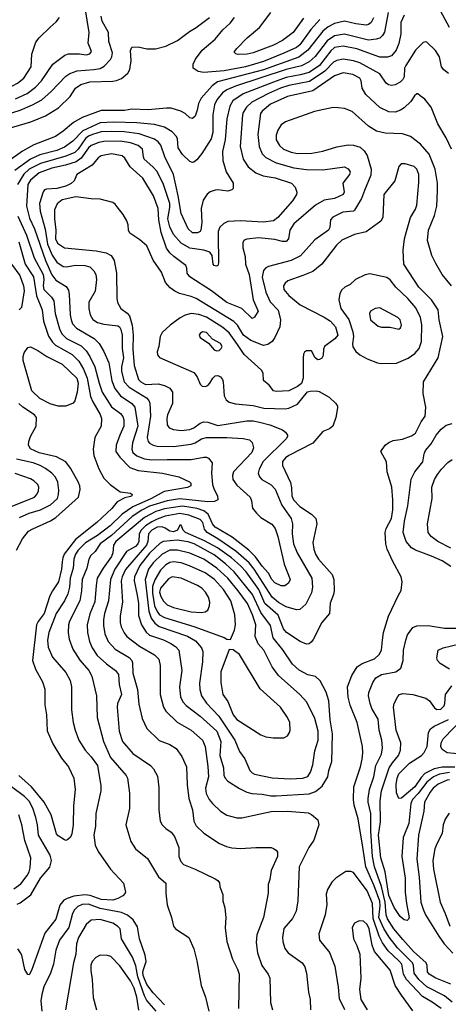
# Model space of a CAD drawing. Extents: x 997026 to 1115308, y 536381 to 619039.
# Tile 424 of 484: x 1085761 to 1089145, y 554958 to 562737. Entities that reach past the tile are written whole.
import ezdxf

# ---------------------------------------------------------------- set-up
doc = ezdxf.new("R2010")
doc.units = 0

msp = doc.modelspace()

# ---------------------------------------------------------------- linework, layer by layer
at = {"layer": '0CON20XD'}
for points in [[(1085727.1, 562112.9), (1085820.5, 562155), (1085884.8, 562205.2), (1085932.1, 562255), (1086023, 562387), (1086116.7, 562456.7), (1086145, 562468), (1086232.3, 562467.7), (1086285, 562458.6), (1086315, 562468), (1086328, 562485), (1086302.3, 562552.3), (1086308.9, 562635), (1086263.6, 562915)], [(1089155, 562675.7), (1089067.3, 562835)], [(1085495, 561938.4), (1085765, 562022.3), (1085862.2, 562065), (1085934.5, 562105), (1086009.9, 562170.1), (1086125, 562291.2), (1086157.3, 562312.7), (1086215.6, 562334.4), (1086345, 562342.7), (1086395, 562351.9), (1086428.8, 562371.2), (1086477.9, 562422.1), (1086489.7, 562445), (1086492.6, 562475), (1086464.2, 562565), (1086460.8, 562635), (1086411.9, 562725), (1086405.3, 562765)], [(1088670, 562795), (1088640, 562640), (1088625, 562611.5), (1088605, 562592.5), (1088575, 562582.2), (1088515, 562576.7), (1088325, 562623.5), (1088245, 562610.6), (1088188.9, 562571.1), (1088092.8, 562447.2), (1088046.7, 562405), (1087986.2, 562373.8), (1087865, 562343), (1087465, 562212.8), (1087397.2, 562182.8), (1087361.4, 562158.6), (1087316.7, 562105), (1087298, 562065), (1087286.6, 561985), (1087284.7, 561845), (1087271.8, 561795), (1087199.2, 561680.9), (1087159.5, 561630.5), (1087135, 561611.4), (1087125, 561608.6), (1087105, 561615.7), (1087045, 561673.1), (1087012.5, 561725), (1087007.5, 561795), (1086998.5, 561815), (1086965, 561850.9), (1086905, 561887.5), (1086825, 561910.3), (1086685, 561923.5), (1086505, 561928.3), (1086395, 561921.3), (1086259.6, 561860.4), (1086181.5, 561778.5), (1086115, 561729), (1086054.4, 561705), (1085921.1, 561668.9), (1085845, 561634.4), (1085723.5, 561546.5)], [(1088795, 562774.3), (1088770, 562715), (1088770.7, 562625), (1088755, 562548.8), (1088732.3, 562497.7), (1088695, 562452.5), (1088665, 562440), (1088605, 562440.8), (1088421.7, 562508.3), (1088315, 562527.9), (1088245, 562516.9), (1088217.9, 562492.1), (1088128.8, 562375), (1088045, 562321.1), (1087975, 562300.5), (1087865, 562279.2), (1087765, 562244.5), (1087525, 562151), (1087443.8, 562096.2), (1087418.7, 562055), (1087395.3, 561955), (1087382.9, 561787.1), (1087363.2, 561695), (1087363.8, 561625), (1087391.9, 561535), (1087447.1, 561445), (1087446.1, 561403.9), (1087436.1, 561393.9), (1087405, 561382), (1087325, 561394), (1087305, 561391.4), (1087265, 561377.5), (1087240.9, 561359.1), (1087209.8, 561310.2), (1087192.5, 561245), (1087198.1, 561135), (1087192, 561075), (1087185, 561063.8), (1087165.6, 561054.4), (1087125, 561054.5), (1087091.8, 561085), (1087035, 561206.2), (1087011.9, 561345), (1086974.1, 561515), (1086907.2, 561655), (1086875.5, 561745.5), (1086855, 561773.1), (1086825, 561794), (1086704.5, 561834.5), (1086585, 561852.2), (1086485.5, 561854.5), (1086405, 561850.2), (1086335, 561830.7), (1086305, 561817.3), (1086281.7, 561798.3), (1086222.6, 561715), (1086195, 561687.6), (1086125, 561658.3), (1085925, 561601.2), (1085835.9, 561555), (1085793.7, 561516.3), (1085742.8, 561435)], [(1088002, 562748), (1087920, 562635), (1087835, 562573.5), (1087765, 562536.8), (1087605, 562476.7), (1087557.5, 562465), (1087485, 562461.4), (1087466.4, 562466.4), (1087457, 562477), (1087456.7, 562485), (1087475, 562510), (1087557.5, 562595), (1087654, 562675), (1087743, 562793)], [(1085061.1, 562751.1), (1085125.3, 562705.3), (1085147.2, 562677.2), (1085185, 562600), (1085214.5, 562555), (1085391.5, 562355), (1085431.2, 562245), (1085445, 562221.4), (1085475, 562197.3), (1085535, 562184.1), (1085565, 562182.8), (1085643.7, 562196.3), (1085705, 562215.3), (1085743.3, 562235), (1085792.7, 562275), (1085850.4, 562365), (1085857.3, 562465), (1085889.1, 562560.9), (1085914.7, 562595.2), (1086001.3, 562678.7), (1086049.8, 562720.2), (1086074.4, 562755)], [(1085625, 561864.5), (1085850.2, 561929.8), (1085965, 561976.9), (1086068.3, 562041.7), (1086158.3, 562131.7), (1086200.5, 562195), (1086244.2, 562225), (1086315, 562246.2), (1086495, 562251.9), (1086525, 562255.7), (1086565, 562271.4), (1086614, 562315), (1086630.8, 562345), (1086640, 562415), (1086636.7, 562495), (1086645, 562520), (1086695, 562523.8), (1086765, 562507.1), (1086833, 562507), (1086915, 562528.9), (1087006, 562574), (1087101.4, 562645), (1087152.9, 562675), (1087259.4, 562755)], [(1088555, 562750.8), (1088535, 562714.5), (1088515, 562698.5), (1088495, 562693.9), (1088415, 562704.1), (1088325, 562725.2), (1088245, 562708.4), (1088195, 562680), (1088154.6, 562645.4), (1088035, 562497.5), (1087965, 562440.8), (1087685, 562341.6), (1087323.8, 562246.2), (1087281.3, 562215), (1087192.5, 562117.5), (1087171.6, 562075), (1087161.7, 562021.7), (1087145.3, 561974.7), (1087125, 561957.1), (1087105, 561962.9), (1087066.1, 561996.1), (1087033.3, 562015), (1086957.4, 562037.4), (1086919.1, 562039.1), (1086774.6, 562025.4), (1086645, 562029.5), (1086589.4, 562020.6), (1086405, 562019.1), (1086254, 561965), (1086184.6, 561925.4), (1086105, 561857.1), (1086044.2, 561815), (1085872.4, 561747.6), (1085781.9, 561698.1), (1085663.5, 561615)], [(1088130.7, 562739.3), (1088060.1, 562659.9), (1087971.7, 562538.3), (1087945, 562518.6), (1087847.3, 562472.7), (1087685, 562406.2), (1087544.8, 562364.8), (1087375, 562332.5), (1087215, 562319.6), (1087168.9, 562328.9), (1087130, 562355), (1087129.2, 562385), (1087149.4, 562425), (1087202.3, 562497.7), (1087305, 562582.2), (1087365, 562657.3), (1087421.5, 562708.5), (1087456.8, 562755)], [(1089145, 562312.9), (1089110.1, 562340.1), (1089091.5, 562365), (1089075.5, 562445), (1089044.7, 562494.7), (1088975, 562558.6), (1088965, 562562.9), (1088945, 562556.9), (1088885, 562496.9), (1088808.4, 562375), (1088800, 562355), (1088796, 562285), (1088786.2, 562265), (1088765.2, 562244.8), (1088725, 562223.3), (1088695, 562216.7), (1088671.8, 562221.8), (1088655, 562236.5), (1088605, 562308.4), (1088446.2, 562396.2), (1088395, 562413.4), (1088315, 562424.3), (1088265, 562414.8), (1088237.2, 562402.8), (1088169.5, 562330.5), (1088050.2, 562249.8), (1087885, 562216.2), (1087819.5, 562195), (1087726.2, 562155), (1087594.8, 562085.2), (1087551.1, 562045), (1087525.3, 562005), (1087520.3, 561985), (1087500.4, 561735), (1087524.6, 561635), (1087565.3, 561575.3), (1087626.4, 561526.4), (1087683.4, 561503.4), (1087776.6, 561486.6), (1087905.7, 561445), (1087934.6, 561414.6), (1087948.2, 561375), (1087946.4, 561355), (1087914.5, 561305), (1087799.2, 561175), (1087765, 561148), (1087681.9, 561138.1), (1087505, 561148.8), (1087405, 561142.8), (1087372.2, 561127.8), (1087341.8, 561098.2), (1087328.9, 561065), (1087328.4, 561035), (1087330.5, 560815), (1087325, 560796.2), (1087315, 560790), (1087296.7, 560795), (1087288.6, 560805), (1087281.4, 560875), (1087260.9, 560900.9), (1087215.7, 560915.7), (1087105, 560933.3), (1087035, 560971.3), (1086975, 561039.1), (1086945, 561101.4), (1086930.7, 561165), (1086946.3, 561253.7), (1086945.6, 561285), (1086896.7, 561435), (1086845, 561537.1), (1086813.1, 561575), (1086744.6, 561635), (1086737.1, 561655), (1086731.2, 561715), (1086695, 561743.3), (1086635, 561763.8), (1086552.9, 561777.1), (1086424.8, 561774.8), (1086385, 561768), (1086325, 561744.2), (1086303.4, 561725), (1086246.3, 561643.7), (1086205.6, 561614.4), (1086122.1, 561587.9), (1086014.4, 561565), (1085915, 561526), (1085845, 561470.3), (1085824, 561435), (1085815.7, 561265), (1085838.8, 561168.8), (1085877.3, 561085), (1085964.8, 560835), (1086015, 560720.8), (1086045, 560680), (1086128.7, 560628.7), (1086145, 560600), (1086150.3, 560565), (1086159.2, 560405), (1086166.4, 560365), (1086179.1, 560335), (1086209.7, 560299.7), (1086347.6, 560217.6), (1086389.2, 560179.1), (1086426.2, 560115), (1086465.2, 560025.2), (1086489, 559885), (1086513.1, 559823.1), (1086557.7, 559765), (1086647.5, 559705), (1086670.4, 559675), (1086693.5, 559525), (1086650.5, 559395), (1086646.5, 559345), (1086655, 559316.7), (1086685, 559290.6), (1086745, 559268.8), (1086805, 559260.5), (1086925, 559262.5), (1087115, 559263.4), (1087215, 559281.9), (1087235, 559280.8), (1087252.2, 559272.2), (1087280, 559235), (1087275.4, 559155), (1087283.9, 559065), (1087295.3, 559025.3), (1087323.1, 558975), (1087324, 558945), (1087299.4, 558930.6), (1087245, 558928.3), (1087025, 558951.9), (1086925, 558935.1), (1086786.7, 558893.2), (1086725, 558862.8), (1086649.2, 558810.8), (1086485, 558661.3), (1086395, 558597.2), (1086358.1, 558535), (1086323.1, 558505), (1086305.5, 558475), (1086291.8, 558405), (1086253.6, 558315), (1086249.4, 558225), (1086235.5, 558145.5), (1086153.8, 557985), (1086145.4, 557955), (1086143.8, 557895), (1086152.3, 557842.3), (1086179.5, 557765), (1086236.3, 557676.3), (1086307.1, 557595), (1086331.1, 557551.1), (1086366.2, 557395), (1086373.5, 557225), (1086422.8, 557035), (1086477.8, 556907.8), (1086601.9, 556765), (1086611.1, 556745), (1086626.9, 556625), (1086626.9, 556505), (1086600, 556375), (1086638.6, 556245), (1086675.8, 556185), (1086769.1, 556109.1), (1086858, 555965), (1086914.2, 555914.2), (1086915.5, 555835), (1086926.2, 555745), (1086958.9, 555645), (1086974.3, 555575), (1086991.2, 555555), (1087095, 555486.7), (1087135.5, 555395.5), (1087160.3, 555300.3), (1087194.3, 555105.7), (1087229.1, 555015), (1087254.5, 554905)], [(1089168.9, 561715), (1089128.6, 561805), (1089062, 561915), (1089008.6, 562045), (1088959.5, 562109.5), (1088922.5, 562135), (1088905, 562152.5), (1088895, 562152.5), (1088876.7, 562135), (1088848.9, 562091.1), (1088795, 562040), (1088766.8, 562023.2), (1088725, 562007.1), (1088675, 562008.6), (1088605, 562042.5), (1088494.5, 562145), (1088463.5, 562195), (1088455.6, 562255), (1088445, 562275.5), (1088390, 562305), (1088313.7, 562316.3), (1088245, 562292.5), (1088075.2, 562174.8), (1087875, 562131.7), (1087740.6, 562069.4), (1087676.2, 562015), (1087662.5, 561995), (1087640.4, 561830.4), (1087650.7, 561735), (1087675, 561677.1), (1087705, 561649.5), (1087785, 561606.1), (1087925, 561566.6), (1088025, 561552.5), (1088155, 561550.5), (1088325, 561575.6), (1088355, 561560), (1088369.2, 561535), (1088364.2, 561515), (1088312.9, 561445), (1088321.4, 561375), (1088314, 561355), (1088245, 561324.5), (1088165, 561310.5), (1088095, 561271.5), (1087925.5, 561125), (1087892.5, 561075), (1087884.2, 561005), (1087865, 560986), (1087835.9, 560984.1), (1087775, 561000.6), (1087645, 561014.5), (1087555, 561002.9), (1087533.8, 560995), (1087522.7, 560977.3), (1087522.5, 560935), (1087540, 560865), (1087542.5, 560805), (1087573.8, 560723.8), (1087603.6, 560525), (1087644.4, 560435), (1087615, 560386), (1087595, 560377.5), (1087514.6, 560454.6), (1087395, 560502.1), (1087275, 560595.5), (1087104, 560705), (1087082, 560735), (1087080, 560775), (1087072, 560795), (1086976.6, 560866.6)], [(1089171.1, 560635), (1089097.5, 560725), (1089045, 560812), (1089014.5, 560874.5), (1088981.7, 560991.7), (1088989.1, 561075), (1089035, 561191.2), (1089052.9, 561265), (1089060, 561385), (1089058.7, 561445), (1089040.7, 561555), (1088994.7, 561674.7), (1088924.5, 561755), (1088845, 561815.5), (1088782.5, 561835), (1088645, 561840.9), (1088577.2, 561857.2), (1088515, 561895.7), (1088385, 562011.5), (1088326.5, 562036.5), (1088275, 562041.8), (1088235, 562042.8), (1088088.5, 562011.5), (1087859, 561931), (1087824.7, 561905.3), (1087799.2, 561865), (1087784.7, 561825), (1087786.9, 561786.9), (1087812.3, 561742.3), (1087843.4, 561713.4), (1087905, 561690), (1087955, 561681.2), (1088066.2, 561683.8), (1088155, 561699.3), (1088265, 561732.3), (1088355, 561748.5), (1088396.6, 561746.6), (1088449.3, 561729.3), (1088481.1, 561701.1), (1088503.9, 561663.9), (1088534.6, 561555), (1088531.9, 561508.1), (1088483.2, 561386.8), (1088458.5, 561325), (1088405, 561232), (1088395, 561224.3), (1088312.3, 561217.7), (1088232.4, 561177.6), (1088214.4, 561155), (1088209.5, 561095), (1088198.5, 561075), (1088091.3, 560998.7), (1087978.3, 560871.7), (1087905, 560835.9), (1087725, 560787.3), (1087704, 560776), (1087685.3, 560754.7), (1087675, 560702.5), (1087703, 560585), (1087738.4, 560508.4), (1087801, 560441), (1087818.7, 560365), (1087815, 560310), (1087776.4, 560225), (1087754.7, 560195.3), (1087719.2, 560170.8), (1087685, 560163.8), (1087585, 560203.1), (1087526.8, 560245), (1087480.3, 560325), (1087452, 560352), (1087155, 560533.6), (1087115, 560550), (1087023.2, 560573.2), (1086985, 560591.8), (1086948.7, 560618.7), (1086911.9, 560661.9), (1086881.5, 560741.5), (1086815, 560836.9), (1086765, 560950), (1086709.1, 560999.1), (1086631.2, 561051.2), (1086621.2, 561075), (1086617.7, 561117.7), (1086607.7, 561147.7), (1086579.1, 561199.1), (1086529.4, 561259.4), (1086515, 561278.8), (1086495, 561292), (1086395, 561318.6), (1086325, 561321.2), (1086205, 561338.4), (1086095, 561314.1), (1086056.9, 561283.1), (1086035.8, 561235), (1086036, 561165), (1086045.6, 561075), (1086042.4, 561005), (1086060.3, 560970.3), (1086115, 560935.9), (1086365, 560911.2), (1086444.5, 560894.5), (1086484.4, 560874.4), (1086508.1, 560835), (1086525.4, 560734.6), (1086526.7, 560536.7), (1086532.3, 560502.3), (1086560, 560455), (1086609.6, 560419.6), (1086628, 560398), (1086648.7, 560325), (1086657, 560245), (1086653.5, 560135), (1086663.6, 560005), (1086699.2, 559895), (1086717.9, 559875), (1086755, 559856.1), (1086855, 559858.9), (1086905, 559847.3), (1086945, 559825.6), (1086967.5, 559795), (1086966.5, 559705), (1086928.5, 559615), (1086922.5, 559585), (1086924.4, 559535), (1086941.7, 559511.7), (1086975, 559499.1), (1087035, 559490.8), (1087105, 559499.6), (1087135, 559511.8), (1087185, 559549.6), (1087215, 559560), (1087245, 559557.7), (1087325, 559532), (1087555, 559568.8), (1087605, 559568.3), (1087653.3, 559556.7), (1087735.7, 559535.7), (1087835, 559496.9), (1087858.7, 559478.7), (1087874.2, 559455), (1087875.8, 559445), (1087864.4, 559425), (1087682.3, 559247.7), (1087650.4, 559185), (1087644.6, 559155), (1087655.3, 559125.3), (1087672.5, 559105), (1087745, 559061.5), (1087778.7, 559028.7), (1087831.7, 558901.7), (1087903.5, 558795), (1087913.4, 558755), (1087911.2, 558675), (1087923.2, 558595), (1087952.5, 558525), (1088066.2, 558325), (1088072.1, 558255), (1088065, 558208.8), (1088019.6, 558120.4), (1087971.5, 558078.5), (1087945, 558074.6), (1087865, 558099.2), (1087805, 558132.3), (1087755, 558174.1), (1087613.3, 558395), (1087573, 558445), (1087467.4, 558537.4), (1087325.6, 558635.6), (1087240.4, 558685), (1087221.2, 558711.2), (1087206.3, 558765), (1087185, 558788.1), (1087095, 558823.5), (1087025, 558834.9), (1086910, 558815), (1086845, 558791.6), (1086805, 558770), (1086755, 558738.8), (1086720.2, 558705), (1086704.1, 558675), (1086701, 558615), (1086694.3, 558595), (1086675, 558574.8), (1086605, 558536.7), (1086510.8, 558395), (1086479, 558315), (1086462.6, 558145), (1086430.8, 558045), (1086422.9, 557995), (1086421.9, 557951.9), (1086433.2, 557885), (1086459.6, 557825), (1086514.7, 557764.8), (1086625, 557696.8), (1086647.3, 557675), (1086652.5, 557655), (1086653.3, 557575), (1086690.4, 557445), (1086700.7, 557329.3), (1086727.8, 557215), (1086765, 557138), (1086861.9, 557041.9), (1086945, 557010), (1086995, 556978.1), (1087041.9, 556915), (1087078.1, 556835), (1087083, 556693), (1087096.7, 556585), (1087124.5, 556495), (1087135.6, 556405), (1087155, 556368), (1087215, 556310), (1087338, 556228), (1087393.7, 556203.7), (1087435, 556193.3), (1087505, 556189.4), (1087625, 556196.2), (1087745, 556196.2), (1087765, 556190), (1087785.9, 556175.9), (1087795, 556160), (1087796.2, 556125), (1087746.4, 556016.4), (1087736, 555945), (1087723.8, 555905), (1087723.8, 555835), (1087685, 555642.5), (1087634, 555506), (1087627.4, 555447.4), (1087639.6, 555365), (1087673.5, 555263.5), (1087722, 555195), (1087736, 555165), (1087741.2, 554971.2), (1087757.5, 554915)], [(1086976.6, 560866.6), (1086945.7, 560895.7), (1086921.1, 560931.1), (1086877.8, 561055), (1086860.4, 561155), (1086854.7, 561245), (1086817.3, 561345), (1086734.4, 561485), (1086633.5, 561573.5), (1086592.1, 561642.1), (1086570.4, 561660.4), (1086485, 561678), (1086405, 561662.7), (1086380, 561645), (1086333.2, 561586.8), (1086210.8, 561515), (1086190.8, 561465), (1086167.2, 561442.8), (1086125, 561422.6), (1086055, 561404.3), (1085972, 561398), (1085957.6, 561392.4), (1085946.2, 561376.2), (1085917.8, 561285), (1085922.5, 561225), (1085963, 561083), (1085979.6, 560965), (1086018.1, 560878.1), (1086055, 560820.5), (1086105, 560788.2), (1086126.7, 560783.3), (1086205, 560797.1), (1086275.3, 560795.3), (1086315, 560784.4), (1086345, 560752.9), (1086362.5, 560725), (1086368.5, 560685), (1086356.4, 560593.6), (1086307.5, 560505), (1086307.1, 560455), (1086318.6, 560405), (1086338.3, 560368.3), (1086375, 560345.5), (1086425, 560331.5), (1086535, 560318.1), (1086550, 560310), (1086560.4, 560290.4), (1086569.3, 560245), (1086568.7, 560138.7), (1086580.2, 560065), (1086565.2, 559995), (1086563.4, 559956.6), (1086585.3, 559875), (1086625, 559833.6), (1086760.8, 559750.8), (1086779.7, 559729.7), (1086788.5, 559708.5), (1086793.1, 559605), (1086767.1, 559435), (1086774.5, 559405), (1086785, 559392.2), (1086814.7, 559374.7), (1086845, 559367.3), (1086975.3, 559365.3), (1087115, 559383.5), (1087145, 559394.1), (1087195, 559424.7), (1087235, 559437.5), (1087397.3, 559437.3), (1087525, 559429.5), (1087575, 559418.6), (1087597.4, 559397.4), (1087606.5, 559355), (1087592.4, 559317.6), (1087448.5, 559165), (1087440.5, 559135), (1087444.5, 559105), (1087475, 559058.6), (1087579.4, 558965), (1087590.6, 558935), (1087598.9, 558878.9), (1087629.2, 558839.2), (1087665, 558803.3), (1087750.9, 558750.9), (1087777.4, 558717.4), (1087799.7, 558655), (1087849.6, 558435), (1087895.6, 558315), (1087883.4, 558286.6), (1087855, 558264), (1087825, 558264.4), (1087775, 558289.1), (1087752.2, 558315), (1087724.8, 558364.8), (1087675, 558419.3), (1087622.4, 558492.4), (1087569.1, 558545), (1087439.6, 558649.6), (1087305, 558727), (1087284.4, 558754.4), (1087249.9, 558829.9), (1087215, 558858), (1087160.8, 558875), (1087045, 558892.6), (1086905, 558873.4), (1086835, 558852.6), (1086745, 558804.8), (1086520, 558615), (1086501.6, 558585), (1086496.1, 558525), (1086485.7, 558495), (1086418.9, 558405), (1086372.7, 558325), (1086365.9, 558265.9), (1086353.4, 558136.6), (1086315.7, 558044.3), (1086294, 557955), (1086297.3, 557895), (1086312, 557825), (1086333.2, 557775), (1086373.9, 557713.9), (1086445, 557647.3), (1086518.6, 557595), (1086540.6, 557565), (1086546.9, 557485), (1086563.5, 557405), (1086534.2, 557335.8), (1086529.7, 557305), (1086547.1, 557115), (1086573.5, 557035), (1086655, 556938.9), (1086794.3, 556845), (1086818, 556818), (1086849.7, 556759.7), (1086860.3, 556670.3), (1086860.5, 556495), (1086869.2, 556405), (1086886, 556375), (1086915, 556346), (1086957.2, 556317.2), (1086982.9, 556285), (1087017.9, 556197.9), (1087018.2, 556125), (1087032.5, 556085), (1087055, 556063.1), (1087146.8, 556026.8), (1087305, 555948), (1087325.6, 555935.6), (1087337.3, 555917.3), (1087342, 555885), (1087363.8, 555825), (1087363.8, 555775), (1087379.5, 555719.5), (1087387.1, 555645), (1087382.6, 555562.6), (1087397.1, 555455), (1087440.8, 555315), (1087480.8, 555235), (1087492.9, 555195), (1087488.9, 554925)], [(1089174.1, 554975), (1089115.5, 555025.5), (1088975, 555096.2), (1088912, 555155), (1088874.3, 555205), (1088870.7, 555265), (1088863.4, 555285), (1088743.9, 555403.9), (1088678.5, 555488.5), (1088635, 555557.8), (1088596.8, 555645), (1088608.1, 555735), (1088603.5, 555773.5), (1088560.2, 555895), (1088494.8, 556045), (1088470.8, 556199.2), (1088432.7, 556422.7), (1088402.4, 556532.4), (1088397.1, 556575), (1088399.1, 556675), (1088450.8, 556835), (1088463.5, 556895), (1088469.5, 556945), (1088466.7, 556995), (1088424.7, 557184.7), (1088370.9, 557320.9), (1088353.5, 557385), (1088349.5, 557465), (1088382.9, 557555), (1088426.5, 557625), (1088465, 557650.4), (1088562, 557688), (1088598.3, 557721.7), (1088616.9, 557755), (1088624.5, 557835), (1088633.5, 557895), (1088672.5, 558025), (1088750.5, 558189.5), (1088773.9, 558226.1), (1088780, 558295), (1088772, 558335), (1088707.4, 558457.4), (1088662.5, 558555), (1088650.8, 558595), (1088645.7, 558685), (1088653.8, 558716.2), (1088696.9, 558795), (1088707.5, 558865), (1088707.1, 558945), (1088698.2, 559045), (1088660.8, 559165), (1088656, 559245), (1088613.3, 559325), (1088646.2, 559375), (1088675, 559398), (1088708.3, 559411.7), (1088784.3, 559424.3), (1088855, 559449.4), (1088885, 559471.1), (1088930, 559560), (1088963.3, 559605), (1088966.4, 559675), (1088947, 559783), (1088948.6, 559875), (1089065, 560066), (1089101.9, 560235), (1089072.7, 560365), (1089064.4, 560445), (1089013.3, 560525), (1088911.5, 560625), (1088793.3, 560805), (1088789.5, 560915), (1088798.5, 561005), (1088814.5, 561065), (1088845.3, 561174.7), (1088885, 561239.2), (1088897.1, 561272.9), (1088912, 561452), (1088910.8, 561515), (1088896.2, 561555), (1088875, 561576.7), (1088805, 561597.5), (1088772.7, 561597.3), (1088753.1, 561576.9), (1088722.9, 561465), (1088635.5, 561355), (1088627.8, 561175), (1088611.4, 561145), (1088495, 561060), (1088405, 561038.9), (1088303.1, 560995), (1088263.1, 560955), (1088145.8, 560805), (1088075, 560747.8), (1087995, 560716.7), (1087878.8, 560675), (1087856, 560655), (1087844, 560635), (1087846, 560605), (1087885, 560559.2), (1087975, 560483.1), (1088165, 560386.4), (1088214.2, 560355), (1088255, 560311.2), (1088272.5, 560245), (1088250, 560215), (1088166.7, 560155), (1088160, 560135), (1088157.5, 560085), (1088145.9, 560064.1), (1088128.3, 560051.7), (1088115, 560050), (1088092.5, 560065), (1088065, 560120), (1088025, 560120), (1088010.7, 560109.3), (1088002.5, 560095), (1088000, 560065), (1088000, 559905), (1087985.9, 559864.1), (1087955, 559838.8), (1087885, 559803.8), (1087785, 559800), (1087765.9, 559805.9), (1087729.7, 559849.7), (1087686.4, 559886.4), (1087683.3, 559945), (1087669.1, 559969.1), (1087532.3, 560092.3), (1087480.7, 560170.7), (1087413.4, 560263.4), (1087365, 560304.7), (1087235, 560386.2), (1087175, 560407.1), (1087115, 560416.8), (1087067.2, 560402.8), (1087027.9, 560382.1), (1086948, 560325), (1086886, 560265), (1086869.2, 560235), (1086858.8, 560155), (1086846.4, 560113.6), (1086848.3, 560088.3), (1086865, 560068.8), (1087135, 559950), (1087162.2, 559915), (1087185, 559858), (1087202.4, 559842.4), (1087225, 559840), (1087245, 559846.9), (1087263.3, 559865), (1087284.6, 559905.4), (1087305, 559922.9), (1087325, 559925.7), (1087345, 559915.7), (1087361.9, 559895), (1087368.5, 559875), (1087374.5, 559764.5), (1087390, 559735), (1087415, 559716), (1087465, 559703.3), (1087605, 559689.6), (1087687.8, 559667.8), (1087857.4, 559662.6), (1087885, 559668.5), (1087955, 559700.8), (1088033.9, 559796.1), (1088055, 559803.3), (1088105, 559803.8), (1088125, 559798.8), (1088203.8, 559755), (1088256.7, 559705), (1088270, 559685), (1088270.7, 559669.3), (1088256, 559595), (1088234, 559525), (1088208, 559505), (1088155, 559482.5), (1088075, 559391.8), (1087885, 559293.8), (1087859.6, 559275), (1087835.8, 559245.8), (1087835.4, 559215), (1087899.9, 559079.9), (1087908, 559038), (1087909.7, 558975), (1087922.8, 558945), (1087971.5, 558891.5), (1088065, 558831.5), (1088099.5, 558795), (1088107.5, 558755), (1088074.6, 558605.4), (1088083.2, 558555), (1088096.8, 558515), (1088119.2, 558475), (1088228.1, 558355), (1088240.5, 558315), (1088242.5, 558225), (1088237.5, 558195), (1088212.1, 558127.9), (1088206.7, 558045), (1088145.9, 557974.1), (1088078.5, 557841.5), (1088065, 557820.8), (1088045, 557805.7), (1088025, 557804.3), (1087975, 557824.4), (1087866.2, 557895), (1087844.3, 557925), (1087801.9, 558031.9), (1087697.6, 558125), (1087648.5, 558235), (1087548.3, 558375), (1087505, 558422), (1087432.1, 558485), (1087323.6, 558563.6), (1087220.5, 558620.5), (1087069.1, 558685), (1087051.9, 558705), (1087035, 558742.5), (1087025, 558742.5), (1087006, 558705), (1086975, 558690), (1086945.8, 558695), (1086910.6, 558720.6), (1086885, 558729.3), (1086845, 558727.2), (1086804.8, 558705), (1086777.4, 558675), (1086773.1, 558615), (1086761, 558585), (1086595.8, 558394.2), (1086568.9, 558335), (1086562, 558305), (1086573.4, 558135), (1086554, 558026), (1086553.8, 557975), (1086561.1, 557941.1), (1086585, 557892.5), (1086608.1, 557865), (1086707.8, 557787.8), (1086825, 557718.1), (1086859.4, 557685), (1086870.5, 557635), (1086868.9, 557405), (1086895.3, 557305.3), (1086915.5, 557275), (1087005, 557186.5), (1087114.1, 557124.1), (1087203.5, 557045), (1087224.6, 556995), (1087247.6, 556837.6)], [(1085745.7, 561185), (1085814, 561035), (1085874.2, 560855), (1085946.5, 560725), (1085951, 560685), (1085945.3, 560635), (1085952.4, 560605), (1086012.1, 560545), (1086030.4, 560515), (1086041.9, 560415), (1086075.7, 560295.7), (1086092.8, 560255), (1086129.2, 560219.2), (1086245, 560161.6), (1086285, 560121.8), (1086315.9, 560075), (1086354.8, 559994.8), (1086387.1, 559865), (1086412.4, 559795), (1086485, 559679.6), (1086555.5, 559625), (1086575, 559601.4), (1086582.3, 559575), (1086582.3, 559525), (1086551.2, 559455), (1086522.9, 559375), (1086521.2, 559325), (1086550.4, 559280.4), (1086630.4, 559200.4), (1086695, 559174.2), (1086887.5, 559155), (1087016.7, 559125), (1087102, 559085), (1087110.8, 559075), (1087112, 559055), (1087085, 559040.9), (1086901.2, 559008.8), (1086801.2, 558955), (1086655, 558889.5), (1086569.8, 558830.2), (1086475, 558739.5), (1086375, 558663), (1086279.7, 558605), (1086223.3, 558546.7), (1086201.1, 558515), (1086188.4, 558475), (1086182.5, 558405), (1086158.4, 558325), (1086153, 558255), (1086140.1, 558199.9), (1086115.3, 558145), (1086050, 558045), (1085990, 557895), (1085980.9, 557835), (1085985, 557780), (1086020.2, 557700.2), (1086125, 557580), (1086160, 557515), (1086170.5, 557465), (1086170.5, 557285), (1086183.5, 557185), (1086197.8, 557125), (1086228.9, 557045), (1086276.8, 556966.8), (1086325, 556912.9), (1086374, 556844), (1086401.5, 556685), (1086401.5, 556645), (1086362.5, 556465), (1086359.4, 556365), (1086345.5, 556295), (1086357.9, 556215), (1086381.2, 556165), (1086477.1, 556025), (1086579.2, 555915), (1086595.8, 555845), (1086594.2, 555835), (1086574, 555815), (1086536.5, 555793.5), (1086495, 555780.6), (1086405, 555786), (1086317.5, 555817.5), (1086275, 555823), (1086187.8, 555812.2), (1086135, 555795.2), (1086110.2, 555779.8), (1086078.6, 555741.4), (1086045, 555631.9), (1085959.5, 555520.5), (1085855, 555223.8), (1085835, 555191.2), (1085825, 555193.3), (1085802.4, 555232.4), (1085778.1, 555345), (1085768.6, 555365), (1085745.4, 555395.4)], [(1085755, 560983.1), (1085804, 560805), (1085869.3, 560705), (1085893.2, 560555), (1085938.6, 560445), (1085948.8, 560355), (1085987.6, 560237.6), (1086019.4, 560189.4), (1086043.1, 560165), (1086175, 560090.8), (1086228.3, 560038.3), (1086264.3, 559975), (1086293.7, 559905), (1086320.4, 559759.6), (1086337.7, 559717.7), (1086396.7, 559616.7), (1086406, 559585), (1086403.6, 559525), (1086354.2, 559435.8), (1086342.2, 559345), (1086346.9, 559295), (1086385, 559188.8), (1086425, 559116.2), (1086474.4, 559064.4), (1086555, 559006), (1086635, 558996.7), (1086650, 558985), (1086646.7, 558975), (1086635, 558968.8), (1086591.3, 558958.7), (1086531.5, 558928.5), (1086489.5, 558875), (1086370.4, 558765), (1086200.7, 558629.3), (1086113.3, 558515), (1086100.5, 558485), (1086096.7, 558455), (1086090, 558395), (1086067, 558295), (1086018.7, 558225), (1085999.1, 558185), (1085953.2, 558045), (1085906.4, 557983.6), (1085893.3, 557956.7), (1085863.3, 557675), (1085885.3, 557605.3), (1085941.9, 557505), (1085958.7, 557448.7), (1085960.5, 557325), (1085973.1, 557245), (1085977.6, 557117.6), (1086022.5, 557015), (1086092.2, 556902.3), (1086146.9, 556835), (1086188.1, 556745), (1086200, 556655), (1086186.7, 556525), (1086183.2, 556376.8), (1086172, 556305), (1086161.2, 556278.8), (1086140.7, 556259.3), (1086125, 556252.5), (1086115, 556256.2), (1086065, 556288.8), (1086050.8, 556305), (1086010.4, 556455), (1085954.7, 556555), (1085855, 556676), (1085754, 556765)], [(1085695.3, 560805.3), (1085762.5, 560715), (1085791.5, 560635), (1085796.5, 560595), (1085775.9, 560464.1), (1085756.1, 560443.9)], [(1088615, 560020.5), (1088735, 560023.5), (1088827.6, 560062.4), (1088879.6, 560100.4), (1088915, 560140), (1088932.5, 560195), (1088935.8, 560325.8), (1088924.1, 560385), (1088889.5, 560459.5), (1088825, 560534.6), (1088731.1, 560625), (1088685, 560682.5), (1088659.1, 560699.1), (1088525, 560728.6), (1088487.6, 560722.4), (1088413.3, 560685), (1088370, 560645), (1088327, 560623), (1088305, 560603.8), (1088287.1, 560575), (1088281.1, 560525), (1088295.5, 560455), (1088359, 560369), (1088390.8, 560270.8), (1088395.8, 560235), (1088389.1, 560175), (1088392, 560152), (1088415, 560114.4), (1088445, 560088.5), (1088505, 560057.5), (1088585, 560026.7), (1088615, 560020.5)], [(1088755, 560293.3), (1088768.3, 560301.7), (1088775.8, 560325), (1088765.8, 560365), (1088746.7, 560385), (1088605, 560460), (1088567.5, 560455), (1088530, 560435), (1088523.8, 560415), (1088530, 560365), (1088591.2, 560315), (1088617.3, 560307.3), (1088685, 560307.5), (1088755, 560293.3)], [(1087315, 560120), (1087335, 560123.5), (1087351.9, 560138.1), (1087359.5, 560155), (1087345, 560179.1), (1087284.4, 560214.4), (1087235, 560266.4), (1087205, 560271.5), (1087185, 560259.2), (1087178.9, 560245), (1087185.7, 560225), (1087251.1, 560181.1), (1087295, 560129.5), (1087315, 560120)], [(1086125, 559684.2), (1086065.7, 559684.3), (1086001.5, 559701.5), (1085920.6, 559745), (1085855.6, 559805), (1085787.1, 560045), (1085787.1, 560075), (1085795.6, 560104.4), (1085825, 560146), (1085845, 560152), (1085905, 560124.3), (1085976.5, 560076.5), (1086095.6, 560015), (1086211.6, 559905), (1086223.8, 559865), (1086215.2, 559794.8), (1086195, 559726.7), (1086182.3, 559707.7), (1086125, 559684.2)], [(1085735, 558545.6), (1085783.6, 558636.4), (1085831.8, 558695), (1085864.8, 558715.2), (1086005, 558777.8), (1086045, 558805.3), (1086224.3, 558965), (1086238.9, 559025), (1086235.4, 559055.4), (1086223.1, 559085), (1086163.1, 559195), (1086124.6, 559244.6), (1086052.3, 559282.3), (1085914, 559315), (1085845, 559346), (1085831.1, 559375), (1085833.3, 559405), (1085847.1, 559445), (1085891.4, 559525), (1085893.3, 559595), (1085878.1, 559615), (1085786.1, 559676.1), (1085753.1, 559705)], [(1089165, 558417.1), (1089095, 558462.5), (1089010.9, 558499.1), (1088885.3, 558545.3), (1088855, 558564.5), (1088812.5, 558615), (1088788.5, 558685), (1088798.5, 558775), (1088825.5, 558895), (1088852.4, 559107.6), (1088881.8, 559165), (1088943.1, 559245), (1088953.1, 559306.9), (1088965, 559334), (1089010.6, 559385), (1089049.1, 559455), (1089087.1, 559502.9), (1089126.6, 559533.4), (1089175, 559547.3)], [(1085760, 558805), (1085835, 558837.1), (1085925, 558865.3), (1086005, 558904.7), (1086058.6, 558955), (1086068.3, 558985), (1086070.6, 559020.6), (1086062.7, 559082.7), (1086042.7, 559122.7), (1086015, 559154.6), (1085965, 559190), (1085923.9, 559213.9), (1085867.5, 559235), (1085734.8, 559264.8)], [(1089165, 558560.8), (1089063.2, 558613.2), (1089009.4, 558655), (1088986.9, 558685), (1088980, 558755), (1089018.5, 558955), (1089015.6, 559045), (1089035.6, 559105), (1089060, 559145), (1089090, 559185), (1089142.3, 559237.7), (1089175, 559261.9)], [(1085675, 558881.9), (1085876.9, 558965), (1085896.9, 558985), (1085910.6, 559015), (1085913.1, 559045), (1085902.9, 559065), (1085871.4, 559095), (1085845, 559109.6), (1085725, 559150.7)], [(1087744, 556604), (1087785, 556604.6), (1088045, 556620), (1088095, 556639.1), (1088148.5, 556681.5), (1088194.4, 556755), (1088201.9, 556805), (1088224.3, 556875), (1088230, 557095), (1088212.5, 557205), (1088201.5, 557355), (1088180.6, 557425), (1088132.5, 557512.5), (1088097, 557547), (1088035, 557562.2), (1087967.1, 557597.1), (1087914.8, 557644.8), (1087838.8, 557758.8), (1087762.4, 557852.4), (1087740.3, 557949.7), (1087664.2, 558054.2), (1087598, 558195), (1087455, 558374.8), (1087385, 558439.1), (1087295, 558508.4), (1087138.2, 558595), (1087091.2, 558611.2), (1087005, 558624.2), (1086894.3, 558615.7), (1086869.6, 558600.4), (1086787, 558523), (1086710.6, 558425), (1086668.1, 558335), (1086664.2, 558305), (1086689.2, 558190.8), (1086699, 558125), (1086699.2, 558029.2), (1086723.3, 557955), (1086758.5, 557898.5), (1086785.7, 557875), (1086895, 557837.5), (1086955, 557808.7), (1086990, 557785), (1087017.5, 557755), (1087041.2, 557595), (1087023.8, 557465), (1087030.4, 557385), (1087051.5, 557345), (1087075, 557318.5), (1087185.5, 557235), (1087317.5, 557115), (1087349.3, 557035), (1087341.2, 556925), (1087370.5, 556825), (1087372.2, 556767.8), (1087382.2, 556745), (1087405, 556721.5), (1087495, 556662.5), (1087553.9, 556633.9), (1087594.6, 556624.6), (1087675, 556619.1), (1087744, 556604)], [(1087895, 556740.4), (1087995, 556744.6), (1088035, 556756.9), (1088057.2, 556792.8), (1088075, 556851.2), (1088090.3, 556959.7), (1088116.7, 557045), (1088117.3, 557115), (1088090, 557215), (1088028.5, 557345), (1087972.2, 557405), (1087805, 557555.6), (1087755, 557624.3), (1087687.5, 557755), (1087644.6, 557805), (1087620.6, 557865), (1087624.8, 557955), (1087598.4, 558035), (1087558.4, 558125), (1087485, 558225.3), (1087403.7, 558325), (1087316.5, 558405), (1087215, 558473.8), (1087105, 558522.9), (1087005.6, 558545.6), (1086945, 558545.7), (1086885, 558513.3), (1086814.7, 558445), (1086779, 558395), (1086750.6, 558315), (1086779.2, 558065), (1086798.9, 558008.9), (1086828.2, 557968.2), (1086862.4, 557942.4), (1087085.9, 557865.9), (1087149.7, 557829.7), (1087195.4, 557775), (1087206, 557745), (1087204.6, 557665), (1087181.8, 557495), (1087183.8, 557445), (1087196.9, 557395), (1087235, 557336.5), (1087334.2, 557234.2), (1087458.8, 557045), (1087495.3, 556955.3), (1087537.2, 556897.2), (1087577.5, 556805), (1087595, 556786.7), (1087615, 556777.3), (1087755, 556748.5), (1087895, 556740.4)], [(1087425, 557840), (1087457.3, 557912.7), (1087465.6, 557955), (1087459.5, 558035), (1087427.2, 558145), (1087369.1, 558235), (1087299.6, 558315), (1087225, 558366.8), (1087102.8, 558422.8), (1087035, 558444.8), (1086975, 558452.6), (1086945, 558447.4), (1086915, 558430), (1086872.4, 558387.6), (1086828.3, 558311.7), (1086810.4, 558259.6), (1086808.4, 558205), (1086826.3, 558105), (1086845, 558060.8), (1086865.3, 558035), (1086905, 558013.1), (1087135, 557944.2), (1087375.9, 557855.9), (1087395, 557842.5), (1087425, 557840)], [(1087195, 558054.5), (1087225, 558058.6), (1087245, 558072), (1087260.6, 558105), (1087263.1, 558135), (1087251.5, 558175), (1087226.7, 558215), (1087198.1, 558245), (1087165.8, 558265.8), (1087035, 558326.1), (1086965, 558336), (1086935, 558320.4), (1086873.1, 558245), (1086865.9, 558215), (1086875, 558180), (1086895, 558142.5), (1086925, 558114.7), (1086975, 558093.5), (1087115, 558059.2), (1087195, 558054.5)], [(1089165, 555116.4), (1089045, 555164.7), (1088993.3, 555195), (1088981.5, 555215), (1088979.1, 555265), (1088970.4, 555285), (1088868.8, 555375), (1088785, 555469.1), (1088715.7, 555555), (1088665, 555633.2), (1088655.4, 555665.4), (1088645.9, 555765), (1088617.7, 555887.7), (1088562.7, 556045), (1088545.2, 556125), (1088532.3, 556325), (1088534, 556465), (1088513.3, 556555), (1088512.1, 556585), (1088523.2, 556655), (1088556.7, 556755), (1088572.8, 556845), (1088617.3, 556935), (1088624.1, 556985), (1088620.6, 557045), (1088598.5, 557125), (1088591.9, 557211.9), (1088540, 557295), (1088526.6, 557333.4), (1088514.6, 557395), (1088517.6, 557422.4), (1088548.6, 557501.4), (1088572.6, 557537.4), (1088617.4, 557562.6), (1088731.2, 557585), (1088770, 557615), (1088788.5, 557675), (1088790, 557755), (1088808.5, 557835), (1088823.9, 557876.1), (1088865.4, 557934.6), (1088895, 557948.1), (1088985, 557950.5), (1089115, 557930), (1089215, 557930.4)], [(1089155.4, 557605), (1089081.7, 557651.7), (1089060, 557675), (1089054.3, 557695.7), (1089066, 557755), (1089105, 557775.6), (1089235, 557805.9)], [(1087762.3, 557062.3), (1087845, 557063.8), (1087875, 557080), (1087891.2, 557105), (1087896, 557125), (1087892.5, 557185), (1087875.7, 557225), (1087819.2, 557305), (1087660.2, 557450.2), (1087495, 557721.2), (1087445, 557757.5), (1087415, 557760), (1087349.4, 557585), (1087348.3, 557501.7), (1087363.5, 557405), (1087405, 557350), (1087446.9, 557245), (1087475, 557208.2), (1087665, 557085.8), (1087705, 557070.8), (1087762.3, 557062.3)], [(1089155, 556789.8), (1089075, 556777.4), (1089027.4, 556755), (1088975, 556713.2), (1088907.7, 556622.3), (1088861.5, 556575), (1088849.4, 556545), (1088832.7, 556387.3), (1088788, 556275), (1088777.6, 556125), (1088804.7, 555955), (1088805.3, 555845), (1088814, 555754), (1088835.8, 555644.2), (1088830.5, 555629.5), (1088819.4, 555620.6), (1088795, 555624.3), (1088765, 555652.9), (1088716.4, 555723.6), (1088675, 555818.5), (1088645.4, 556005.4), (1088611.1, 556115), (1088594.1, 556295), (1088609.5, 556400.5), (1088606.7, 556565), (1088618.6, 556645), (1088678.2, 556825), (1088703, 556867), (1088752.1, 556925), (1088768.2, 556965), (1088769.5, 557025), (1088732.5, 557125), (1088712.3, 557305), (1088718.2, 557335), (1088745, 557389.2), (1088760, 557405), (1088785.5, 557414.5), (1088865, 557405.5), (1088966.9, 557376.9), (1088996.8, 557356.8), (1089035, 557300.9), (1089055, 557286.9), (1089085, 557290), (1089110.8, 557315), (1089118.2, 557335), (1089123.8, 557405), (1089172.6, 557475)], [(1088796.2, 556605), (1088775, 556587.5), (1088755, 556583.3), (1088735, 556630), (1088734.2, 556695), (1088742.2, 556745), (1088755, 556777.7), (1088838.1, 556861.9), (1088932.5, 556925), (1088955, 556947.8), (1088977.4, 556995), (1088988.5, 557105), (1089004.4, 557135), (1089033.4, 557156.6), (1089145, 557207.5)], [(1089245, 556933.5), (1089135, 556943.6), (1089095, 556971.2), (1089086.7, 556995), (1089089.1, 557025), (1089105.5, 557055), (1089271.4, 557228.6)], [(1087247.6, 556837.6), (1087250.8, 556755), (1087226.9, 556665), (1087232.3, 556622.3), (1087256.9, 556575), (1087283.4, 556543.4), (1087345.7, 556485), (1087395, 556452.7), (1087475, 556432.5), (1087515, 556431.5), (1087745, 556480), (1087875, 556482.9), (1088039.7, 556469.7), (1088065, 556456.7), (1088113.8, 556415), (1088122, 556375), (1088084.2, 556255), (1088042.6, 556197.4), (1087966.4, 556043.6), (1087958.1, 555775), (1087943.8, 555693.8), (1087915, 555636.2), (1087845, 555556.2), (1087834.5, 555485), (1087837.3, 555455), (1087855, 555398.8), (1087879.2, 555365), (1087990, 555285), (1088010.8, 555255), (1088024.4, 555204.4), (1088040, 555055), (1088052.9, 554995), (1088055.7, 554915)], [(1089195, 556830.3), (1089095, 556830.5), (1089032.8, 556817.2), (1088958.9, 556781.1), (1088929.3, 556750.7), (1088879.5, 556675), (1088796.2, 556605)], [(1089155, 556730.8), (1089135, 556727.6), (1089065, 556697.6), (1089025, 556666.6), (1089001.2, 556635), (1088957.7, 556555), (1088951.5, 556485), (1088910.3, 556295), (1088897.1, 556105), (1088915, 555963.3), (1088927.4, 555765), (1088945, 555708.6), (1088965, 555665.6), (1089068.9, 555495), (1089111.5, 555435), (1089180.7, 555360.7)], [(1085741.3, 555748.7), (1085765, 555759.4), (1085848.1, 555821.9), (1085925.2, 555954.8), (1085997.9, 556042.1), (1086011.2, 556095), (1086001.8, 556135), (1085909.1, 556295), (1085900.6, 556375), (1085887.1, 556435), (1085865, 556506.9), (1085835, 556562.1), (1085799, 556599), (1085695.4, 556675)], [(1089151.7, 556468.3), (1089119.8, 556420.2), (1089103.6, 556376.4), (1089095, 556306.7), (1089053, 556227), (1089038.2, 556185), (1089021.6, 556095), (1089028.7, 556025), (1089079.6, 555765), (1089121.1, 555675), (1089156.1, 555575)], [(1085715, 555870.5), (1085769.4, 555910.6), (1085820.9, 555975), (1085836.8, 556005), (1085843.8, 556035), (1085847.9, 556115), (1085801.7, 556251.7), (1085779.1, 556375), (1085753.8, 556455)], [(1089087.9, 554925), (1089017.5, 554975), (1088939.9, 555019.9), (1088814.7, 555155), (1088790.7, 555195), (1088778.4, 555275), (1088755, 555300.2), (1088671.1, 555381.1), (1088624.9, 555444.9), (1088598, 555495), (1088550.8, 555635), (1088545.2, 555755), (1088505, 555854.5), (1088395, 555999.2), (1088375, 556006.2), (1088335, 556006.2), (1088256, 555955), (1088225, 555923.8), (1088192, 555865), (1088181.2, 555828.8), (1088185.8, 555745.8), (1088171.4, 555665), (1088122.2, 555515), (1088127.5, 555465), (1088207.8, 555367.8), (1088248.2, 555258.2), (1088275.7, 555094.3), (1088283.1, 555005), (1088325, 554916.7)], [(1086903, 554953), (1086815, 555049.3), (1086765, 555114.1), (1086734.9, 555185), (1086733.7, 555215), (1086740.2, 555239.8), (1086759.2, 555295), (1086751.4, 555345), (1086706.7, 555475), (1086690.8, 555570.8), (1086656.8, 555625), (1086612.9, 555662.9), (1086565, 555682.5), (1086395.1, 555715.1), (1086305, 555748.5), (1086255, 555746.7), (1086219.5, 555730.5), (1086193.1, 555705), (1086179.1, 555675), (1086148.8, 555565), (1086074.6, 555465), (1086047.3, 555385), (1086028.8, 555275), (1086003.6, 555205), (1085950.9, 555095), (1085935.5, 555035.5), (1085928.8, 554985), (1085937, 554903)], [(1086837.1, 554905), (1086765, 554988.4), (1086745, 555024.6), (1086694.4, 555175), (1086676.8, 555263.2), (1086650.7, 555330.7), (1086564.4, 555475), (1086553.1, 555555), (1086533.1, 555575), (1086495, 555598.5), (1086395, 555626.9), (1086325, 555623.3), (1086285, 555589.4), (1086225.2, 555484.8), (1086209.6, 555435), (1086204.7, 555355), (1086186.2, 555285), (1086123.5, 554915)], [(1088865, 554905.8), (1088775, 555030.8), (1088725.9, 555105.9), (1088685, 555226.7), (1088561.5, 555375), (1088544.8, 555424.8), (1088520.2, 555555), (1088505, 555587.3), (1088475, 555615.5), (1088442, 555618), (1088405, 555598.6), (1088385.5, 555564.5), (1088395.6, 555475), (1088422.8, 555422.8), (1088447.1, 555355), (1088453.2, 555165), (1088443.6, 555075), (1088454.5, 554995), (1088505, 554914.3)], [(1086701.5, 554911.5), (1086684.8, 555015), (1086664.2, 555085), (1086635, 555142.2), (1086552.4, 555262.4), (1086479.2, 555335), (1086455, 555343.3), (1086395, 555345.5), (1086361.9, 555328.1), (1086332.5, 555295), (1086323, 555267), (1086322.5, 555225), (1086333.1, 555155), (1086341.2, 555011.2), (1086367.5, 554915)]]:
    msp.add_lwpolyline(points, dxfattribs=at)

doc.saveas('drawing.dxf')
